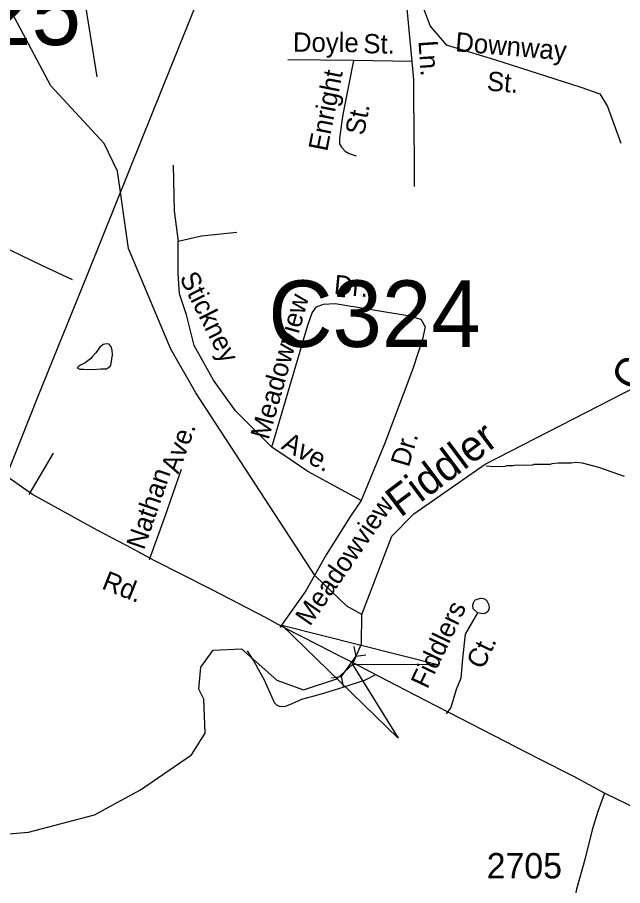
# Model space of a CAD drawing. Extents: x 1547597 to 1699558, y 810033 to 920809.
# Drawn here: x 1644617 to 1647605, y 836791 to 841075 of the extents above; entities that cross this region are included whole.
import ezdxf

# ---------------------------------------------------------------- set-up
doc = ezdxf.new("R2010")
doc.units = 0
for name, color, linetype in [('Exist Hydrographic Creek Single Shore', 7, 'Continuous'), ('Exist Hydrographic Creek Single Shore Label', 7, 'Continuous'), ('Exist Hydrographic Misc Water Feature', 7, 'Continuous'), ('Exist Road Non-System Type 51', 7, 'Continuous'), ('Exist Road Non-System Type 51 Label', 7, 'Continuous'), ('Exist Road Primary Interstate Structure Cantilever Sign Number Label', 7, 'Continuous'), ('Exist Road Primary NC Attributed', 7, 'Continuous'), ('Exist Road Primary NC Label', 7, 'Continuous'), ('Exist Road Secondary Structure Culvert Attributed CELL', 7, 'Continuous'), ('Exist Road Secondary Structure Culvert CELL', 7, 'Continuous'), ('Exist Road Secondary Structure Culvert Number Label', 7, 'Continuous'), ('Exist Road Secondary Type 51 Attributed', 7, 'Continuous'), ('Exist Road Secondary Type 51 Number Label', 7, 'Continuous'), ('Exist Utilities Electrical Transmission Line', 7, 'Continuous')]:
    doc.layers.add(name, color=color, linetype=linetype)

msp = doc.modelspace()

# ---------------------------------------------------------------- linework, layer by layer
at = {"layer": 'Exist Hydrographic Creek Single Shore'}
for points in [[(1646318.1, 838128.4), (1646244, 838169.4), (1646087.1, 838320.2), (1645498.1, 839221.8), (1645375, 839437.7), (1645165.1, 839934.3), (1645111, 840316.2), (1645046, 840452.1), (1644782, 840736.5), (1644424, 841410.2), (1643815.4, 841805.8), (1643878.6, 841886.3), (1643878.6, 842225.4), (1643424.7, 842599.1), (1643327.1, 842760.1), (1643038.1, 843384.9), (1642950, 843685.4), (1642845, 843920.6), (1642549, 844323.8), (1642419, 844608.7), (1642341, 845053.4)], [(1646318.1, 838128.4), (1646465.1, 838516.1), (1646574.1, 838625.5), (1646927.1, 838871), (1647674.1, 839253.1), (1647809.1, 839385), (1647980.1, 839765.5), (1648056.1, 839872.3), (1648283.1, 840005.5), (1648852.1, 840207.4)], [(1643887.1, 836989.5), (1644672, 837055.7), (1644998, 837141), (1645224, 837264.4), (1645476, 837436.5), (1645544.1, 837543.4), (1645538, 837711), (1645513, 837760.7), (1645523.1, 837868.9), (1645583.1, 837953), (1645724, 837960), (1645898, 837805.4), (1646030.1, 837756.8), (1646194.9, 837812), (1646272.2, 837882), (1646316.1, 837984), (1646318.1, 838128.4)]]:
    msp.add_lwpolyline(points, dxfattribs=at)
at = {"layer": 'Exist Hydrographic Misc Water Feature'}
for points in [[(1644965.1, 839381.1), (1644951.4, 839371.3), (1644938, 839364.8), (1644928.2, 839359.8), (1644919.9, 839354.1), (1644911.3, 839345.7), (1644922.8, 839338.6), (1644944.3, 839339.3), (1644991, 839338.4), (1645028.3, 839340.3), (1645057.1, 839341.4), (1645067.5, 839347.9), (1645076.1, 839356.4), (1645080.7, 839366.6), (1645083.7, 839388.1), (1645085.8, 839410.5), (1645084.6, 839432.9), (1645079.2, 839448.7), (1645069.7, 839462.5), (1645057.3, 839464.2), (1645040.7, 839461.3), (1645024.4, 839448.2), (1645003.5, 839420.6), (1644985.6, 839399.9), (1644977.6, 839389.7), (1644965.1, 839381.1)], [(1647614.5, 838809.6), (1647487, 838854.5), (1647407.2, 838875.2), (1647375.2, 838879.5), (1647351.2, 838875.6), (1647287.3, 838876.1), (1647255.4, 838872.4), (1647247.3, 838868.5), (1647167.4, 838869.1), (1647159.4, 838865.2), (1647119.4, 838863.5), (1647079.4, 838865.8), (1647063.4, 838862), (1647031.4, 838862.2), (1647023.4, 838858.3), (1646967.5, 838856.7), (1646931.6, 838861)]]:
    msp.add_lwpolyline(points, dxfattribs=at)
at = {"layer": 'Exist Road Non-System Type 51'}
for p, q in [((1646275.8, 840861.7), (1645952.1, 840864.9)), ((1646563.7, 840857), (1646275.8, 840861.7)), ((1644793.3, 838925.7), (1644672.8, 838721.6))]:
    msp.add_line(p, q, dxfattribs=at)
for points in [[(1645843.6, 842195.1), (1645374.8, 842032.1), (1645151.7, 841984.4), (1645031.4, 841951.8), (1644976.3, 841914.2), (1644938.7, 841841.5), (1644928.6, 841442.6), (1644953.8, 841130.5), (1645009, 840781.8)], [(1646526, 841247.6), (1646534.7, 841173.6), (1646548.3, 841029.2), (1646563.7, 840857)], [(1646526, 841247.6), (1646596.4, 841191), (1646655.4, 841031.2), (1646734, 840940.3), (1646972.2, 840866.6), (1647399.6, 840731.4), (1647492.9, 840697), (1647529.8, 840635.5), (1647596.1, 840453.6)], [(1646275.8, 840861.7), (1646223.6, 840596.4), (1646207.6, 840478.7), (1646207.2, 840450.8), (1646216.9, 840434.6), (1646234.5, 840414.3), (1646254.3, 840404.1), (1646290.3, 840391.3)], [(1646563.7, 840857), (1646572, 840766.8), (1646572.8, 840689), (1646574, 840516.8), (1646575.6, 840372.9), (1646575.6, 840240.9)], [(1643693.1, 840479.1), (1643722, 840414.5), (1643747.2, 840364.2), (1643770.6, 840333.9), (1643784.4, 840315.6), (1643806, 840295.3), (1643827.7, 840280.9), (1643851.4, 840262.6), (1643883.2, 840243.9), (1643946.7, 840217), (1644083.6, 840158.8), (1644238.5, 840090.2), (1644385.3, 840020), (1644583.5, 839926.7), (1644736.3, 839852.4), (1644887.1, 839781.9)], [(1645386, 840345.3), (1645390.3, 840119.9), (1645410, 839969)], [(1645700.5, 840012.9), (1645526.2, 839995.6), (1645410, 839969)], [(1645872.4, 838954.6), (1645694.4, 839133.8), (1645585.4, 839285.4), (1645489.7, 839455.7), (1645452.5, 839607.3), (1645417.9, 839711), (1645410, 839812.1), (1645410, 839969)], [(1645872.4, 838954.6), (1646050.5, 839556.7), (1646071.7, 839617.9), (1646093, 839647.2), (1646127.6, 839660.5), (1646186, 839663.1), (1646544.8, 839604.6), (1646608.6, 839586), (1646629.9, 839548.8), (1646616.6, 839487.6), (1646568.7, 839341.3), (1646430.5, 838974.3), (1646313.5, 838691.3)], [(1646313.5, 838691.3), (1646180.7, 838763.1), (1646050.4, 838834.9), (1645968, 838890.8), (1645872.4, 838954.6)], [(1645425.9, 838844.2), (1645344, 838607.5), (1645266.8, 838398.8)], [(1646313.5, 838691.3), (1646257.7, 838608.9), (1646140.8, 838422.7), (1646041.6, 838245.4), (1645913.1, 838064.8)], [(1646888.5, 838137), (1646866.7, 838157.2), (1646865.1, 838175.3), (1646869.3, 838187.2), (1646875.5, 838199.1), (1646887.5, 838205), (1646905.6, 838208.7), (1646917.6, 838208.4), (1646933.4, 838200.3), (1646939.1, 838186.2), (1646945.1, 838176), (1646946.8, 838160), (1646940.5, 838146.1), (1646930.5, 838136.3), (1646916.4, 838132.4), (1646904.4, 838134.6), (1646888.5, 838137)], [(1646888.5, 838137), (1646828.4, 838032.3), (1646815.1, 837912.6), (1646807.1, 837814.2), (1646783.2, 837758.4), (1646756.7, 837670.6), (1646733.8, 837638.2)], [(1646385, 837830.6), (1646334.2, 837804.8), (1646223.8, 837768.5), (1646117.3, 837736.2), (1646018.9, 837709.8), (1645972.6, 837688.5), (1645944.4, 837677.1), (1645932.3, 837673.1), (1645910.3, 837675.6), (1645898.4, 837681.8), (1645886.7, 837693.9), (1645863.5, 837746.4), (1645836.5, 837804.8), (1645807.3, 837857.2), (1645782.1, 837903.5), (1645752.8, 837950.1)]]:
    msp.add_lwpolyline(points, dxfattribs=at)
at = {"layer": 'Exist Road Primary NC Attributed'}
for points in [[(1647515, 837248.2), (1647364.6, 837329.2), (1647191, 837417), (1646746.5, 837646.2), (1646631.9, 837704.8), (1646533.7, 837756.4), (1646361.9, 837845.2), (1646278.3, 837889.1), (1646191.7, 837932.2), (1646109.9, 837974.4), (1645922.5, 838069.2), (1645841.5, 838114), (1645577.9, 838250.9), (1645288.9, 838397.4), (1645183.8, 838454.2), (1645011.1, 838545.6), (1644691.5, 838721.3), (1644532.5, 838833.3)], [(1647797.1, 837110.3), (1647515, 837248.2)]]:
    msp.add_lwpolyline(points, dxfattribs=at)
at = {"layer": 'Exist Road Secondary Structure Culvert Attributed CELL'}
msp.add_lwpolyline([(1646496.8, 837519.6), (1645922.9, 838076.9), (1646698.6, 837881.2), (1646272.2, 837882)], close=True, dxfattribs=at)
at = {"layer": 'Exist Road Secondary Structure Culvert CELL'}
for p, q in [((1646277.6, 837971.6), (1646287.5, 837921.8)), ((1646217.6, 837823.1), (1646287.5, 837921.8)), ((1646337.8, 837928.9), (1646287.5, 837921.8)), ((1646167.3, 837815.9), (1646217.6, 837823.1)), ((1646227.5, 837773.3), (1646217.6, 837823.1))]:
    msp.add_line(p, q, dxfattribs=at)
at = {"layer": 'Exist Road Secondary Type 51 Attributed'}
msp.add_lwpolyline([(1647515, 837248.2), (1647483.1, 837156.9), (1647455.1, 837066.4), (1647419, 836920.2), (1647378.2, 836773.1), (1647351.6, 836642.3), (1647316.9, 836543.2), (1647249.5, 836453.3), (1647147.4, 836387.9), (1647039.2, 836334.7)], dxfattribs=at)
at = {"layer": 'Exist Utilities Electrical Transmission Line'}
msp.add_lwpolyline([(1644374.7, 838344.3), (1644719.4, 839206), (1644962.9, 839806.8), (1645233.2, 840477.4), (1645468.6, 841060.4), (1645701.7, 841641.6), (1645881.2, 842085.1), (1646110.4, 842658.2), (1646193, 842865.2), (1646283.7, 843398.1), (1646383, 843982.8), (1646443.4, 844326.1)], dxfattribs=at)

# ---------------------------------------------------------------- texts
at = {"layer": 'Exist Hydrographic Creek Single Shore Label'}
for s, rotation, p in [('Creek', 61.662, (1647674, 839220.1)), ('Fiddler', 36.8931, (1646508.3, 838604.5))]:
    msp.add_text(s, height=150, rotation=rotation, dxfattribs=at).set_placement(p)
at = {"layer": 'Exist Road Non-System Type 51 Label'}
for s, rotation, p in [('Doyle', 359.4379, (1645977.1, 840906)), ('Downway', 355.2725, (1646776.1, 840908)), ('St.', 359.0754, (1646324.3, 840898.3)), ('Ln.', 273.7873, (1646597, 840958.4)), ('Enright', 78.8657, (1646146.2, 840410.1)), ('St.', 355.2725, (1646932.3, 840714.3)), ('St.', 78.8657, (1646327.7, 840489)), ('Stickney', 296.5403, (1645415.3, 839791.1)), ('Dr.', 354.5227, (1646177, 839710.8)), ('Meadowview', 74.176, (1645857, 838987.3)), ('Ave.', 69.6854, (1645411.5, 838819)), ('Ave.', 331.9638, (1645915.2, 838948.8)), ('Dr.', 73.4371, (1646549, 838851.8)), ('Nathan', 70.9222, (1645241.7, 838443.5)), ('Meadowview', 55.2582, (1646060.7, 838067.1)), ('Fiddlers', 64.5261, (1646640.9, 837757.3)), ('Ct.', 64.5261, (1646915.5, 837853.6))]:
    msp.add_text(s, height=95, rotation=rotation, dxfattribs=at).set_placement(p)
at = {"layer": 'Exist Road Primary Interstate Structure Cantilever Sign Number Label'}
msp.add_text('L525', height=328.08, dxfattribs=at).set_placement((1643955.2, 840938.4))
at = {"layer": 'Exist Road Primary NC Label'}
msp.add_text('Rd.', height=95, rotation=338.3737, dxfattribs=at).set_placement((1645028.4, 838258.1))
at = {"layer": 'Exist Road Secondary Structure Culvert Number Label'}
msp.add_text('C324', height=328.08, dxfattribs=at).set_placement((1645855.9, 839449))
at = {"layer": 'Exist Road Secondary Type 51 Number Label'}
msp.add_text('2705', height=125, dxfattribs=at).set_placement((1646934, 836826.9))

doc.saveas('drawing.dxf')
